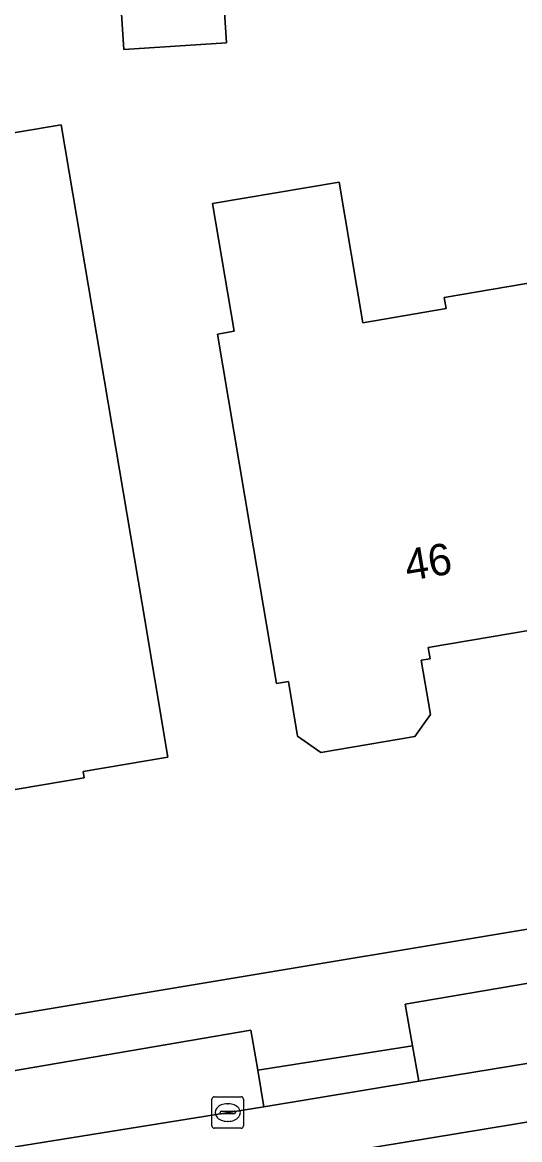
# Model space of a CAD drawing. Extents: x 161772 to 163126, y 383092 to 383917.
# Drawn here: x 162259.72 to 162275.49, y 383629.64 to 383665.1 of the extents above; entities that cross this region are included whole.
import ezdxf

# ---------------------------------------------------------------- set-up
doc = ezdxf.new("R2010")
doc.units = 0
for name, color, linetype in [('IMGEO_Erf', 7, 'Continuous'), ('IMGEO_Groenvoorziening', 7, 'Continuous'), ('IMGEO_Kolk', 7, 'Continuous'), ('IMGEO_Pand', 7, 'Continuous'), ('IMGEO_Pand_nummerreeks', 7, 'Continuous'), ('IMGEO_Rijbaan_lokaal_gesloten', 7, 'Continuous'), ('IMGEO_Voetpad_open', 7, 'Continuous')]:
    doc.layers.add(name, color=color, linetype=linetype)

msp = doc.modelspace()

# ---------------------------------------------------------------- linework, layer by layer
at = {"layer": 'IMGEO_Erf'}
for points in [[(162255.603, 383707.378), (162240.556, 383632.345), (162241.527, 383630.611), (162299.718, 383640.313), (162304.798, 383641.16), (162310.606, 383642.128), (162312.79, 383644.774), (162313.196, 383652.957), (162317.249, 383713.725)], [(162278.457, 383646.253), (162272.588, 383645.262), (162272.649, 383644.901), (162272.371, 383644.854), (162272.661, 383643.135), (162272.163, 383642.433), (162269.181, 383641.93), (162268.45, 383642.45), (162268.158, 383644.18), (162267.778, 383644.116), (162266.946, 383649.047), (162265.905, 383655.21), (162266.437, 383655.3), (162265.754, 383659.35), (162269.762, 383660.027), (162270.514, 383655.57), (162273.161, 383656.017), (162273.101, 383656.374), (162276.641, 383656.972)]]:
    msp.add_lwpolyline(points, dxfattribs=at)
for points in [[(162266.193, 383664.449), (162262.933, 383664.24), (162262.589, 383669.595), (162265.848, 383669.805)], [(162263.504, 383646.704), (162264.337, 383641.773), (162261.646, 383641.318), (162261.679, 383641.118), (162256.166, 383640.187), (162249.425, 383639.048), (162249.292, 383639.833), (162247.724, 383639.568), (162246.398, 383640.511), (162246.036, 383642.655), (162246.904, 383643.875), (162248.593, 383644.16), (162247.63, 383649.859), (162251.879, 383650.577), (162250.279, 383660.05), (162252.744, 383660.466), (162255.21, 383660.882), (162255.841, 383660.989), (162260.947, 383661.851), (162262.563, 383652.278)]]:
    msp.add_lwpolyline(points, close=True, dxfattribs=at)
at = {"layer": 'IMGEO_Groenvoorziening'}
msp.add_lwpolyline([(162272.296, 383631.489), (162290.774, 383634.516), (162290.595, 383635.663), (162290.371, 383637.096), (162283.43, 383635.915), (162282.002, 383635.896), (162280.679, 383635.719), (162279.252, 383635.195), (162271.859, 383633.943), (162272.095, 383632.618)], close=True, dxfattribs=at)
msp.add_lwpolyline([(162253, 383630.725), (162243.079, 383629.038), (162242.484, 383628.937), (162242.808, 383626.724), (162243.382, 383626.82), (162267.378, 383630.683), (162267.184, 383631.841), (162266.97, 383633.115), (162257.014, 383631.404)], dxfattribs=at)
at = {"layer": 'IMGEO_Kolk'}
for p, q in [((162265.807, 383630.998), (162266.659, 383630.998)), ((162265.732, 383630.072), (162265.732, 383630.924)), ((162266.22, 383630.778), (162266.245, 383630.778)), ((162266.733, 383630.924), (162266.733, 383630.072)), ((162265.991, 383630.492), (162265.991, 383630.504)), ((162266.429, 383630.455), (162266.031, 383630.455)), ((162266.034, 383630.541), (162266.432, 383630.541)), ((162266.475, 383630.504), (162266.475, 383630.492)), ((162266.659, 383629.998), (162265.807, 383629.998)), ((162266.243, 383630.218), (162266.218, 383630.218))]:
    msp.add_line(p, q, dxfattribs=at)
for points in [[(162265.807, 383630.998), (162266.659, 383630.998)], [(162265.732, 383630.072), (162265.732, 383630.924)], [(162266.733, 383630.924), (162266.733, 383630.072)], [(162266.659, 383629.998), (162265.807, 383629.998)]]:
    msp.add_lwpolyline(points, dxfattribs=at)
for centre, radius, start, end in [((162265.809, 383630.922), 0.0765, 91.552, 178.448), ((162265.809, 383630.922), 0.0765, 91.552, 178.448), ((162266.657, 383630.922), 0.0765, 1.552, 88.448), ((162266.657, 383630.922), 0.0765, 1.552, 88.448), ((162266.031, 383630.501), 0.0403, 85.8775, 175.7526), ((162266.028, 383630.491), 0.0366, 178.938, 274.7102), ((162266.432, 383630.498), 0.043, 264.8664, 352.4533), ((162266.436, 383630.503), 0.0386, 1.7309, 96.639), ((162265.809, 383630.074), 0.0765, 181.552, 268.448), ((162265.809, 383630.074), 0.0765, 181.552, 268.448), ((162266.657, 383630.074), 0.0765, 271.552, 358.448), ((162266.657, 383630.074), 0.0765, 271.552, 358.448)]:
    msp.add_arc(centre, radius, start, end, dxfattribs=at)
for centre, major_axis, ratio, start_param, end_param in [((162266.219, 383630.498), (-0.387, 0.002), 0.722429, 4.712389, 7.853982), ((162266.244, 383630.498), (-0.39, 0.002), 0.717154, 1.570796, 4.712389)]:
    msp.add_ellipse(centre, major_axis=major_axis, ratio=ratio, start_param=start_param, end_param=end_param, dxfattribs=at)
at = {"layer": 'IMGEO_Pand'}
for points in [[(162262.933, 383664.24), (162266.193, 383664.449), (162265.848, 383669.805), (162262.589, 383669.595)], [(162256.166, 383640.187), (162261.679, 383641.118), (162261.646, 383641.318), (162264.337, 383641.773), (162263.504, 383646.704), (162262.563, 383652.278), (162260.947, 383661.851), (162255.841, 383660.989), (162255.21, 383660.882), (162252.744, 383660.466), (162250.279, 383660.05), (162251.879, 383650.577), (162247.63, 383649.859), (162248.593, 383644.16), (162246.904, 383643.875), (162246.036, 383642.655), (162246.398, 383640.511), (162247.724, 383639.568), (162249.292, 383639.833), (162249.425, 383639.048)], [(162278.457, 383646.253), (162276.949, 383656.141), (162276.641, 383656.972), (162273.101, 383656.374), (162273.161, 383656.017), (162270.514, 383655.57), (162269.762, 383660.027), (162265.754, 383659.35), (162266.437, 383655.3), (162265.905, 383655.21), (162266.946, 383649.047), (162267.778, 383644.116), (162268.158, 383644.18), (162268.45, 383642.45), (162269.181, 383641.93), (162272.163, 383642.433), (162272.661, 383643.135), (162272.371, 383644.854), (162272.649, 383644.901), (162272.588, 383645.262)]]:
    msp.add_lwpolyline(points, close=True, dxfattribs=at)
at = {"layer": 'IMGEO_Rijbaan_lokaal_gesloten'}
msp.add_lwpolyline([(162218.542, 383618.178), (162232.617, 383620.137), (162272.581, 383626.655), (162272.867, 383624.864), (162289.596, 383627.588), (162289.753, 383627.613), (162289.408, 383629.436), (162310.979, 383633.067), (162401.14, 383648.038), (162400.705, 383651), (162324.366, 383638.28), (162324.048, 383640.04), (162323.182, 383639.733), (162309.656, 383637.487), (162308.33, 383637.502), (162308.644, 383635.717), (162289.263, 383632.424), (162269.16, 383629.116), (162243.686, 383625.013), (162243.382, 383626.82), (162242.808, 383626.724), (162228.274, 383624.366), (162228.426, 383622.554), (162218.34, 383621.161)], dxfattribs=at)
msp.add_lwpolyline([(162272.296, 383631.489), (162267.378, 383630.683), (162243.382, 383626.82), (162243.686, 383625.013), (162269.16, 383629.116), (162289.263, 383632.424), (162308.644, 383635.717), (162308.33, 383637.502), (162304.914, 383636.914), (162300.52, 383636.158), (162294.25, 383635.086), (162290.774, 383634.516)], close=True, dxfattribs=at)
at = {"layer": 'IMGEO_Voetpad_open'}
for points in [[(162314.799, 383642.8), (162310.606, 383642.128), (162304.798, 383641.16), (162299.718, 383640.313), (162241.527, 383630.611), (162237.463, 383629.88)], [(162257.014, 383631.404), (162266.97, 383633.115), (162267.184, 383631.841), (162272.095, 383632.618), (162271.859, 383633.943), (162279.252, 383635.195)]]:
    msp.add_lwpolyline(points, dxfattribs=at)
msp.add_lwpolyline([(162272.095, 383632.618), (162267.184, 383631.841), (162267.378, 383630.683), (162272.296, 383631.489)], close=True, dxfattribs=at)

# ---------------------------------------------------------------- texts
at = {"layer": 'IMGEO_Pand_nummerreeks'}
msp.add_text('46', height=1, rotation=9.4998, dxfattribs=at).set_placement((162271.935, 383647.367))

doc.saveas('drawing.dxf')
